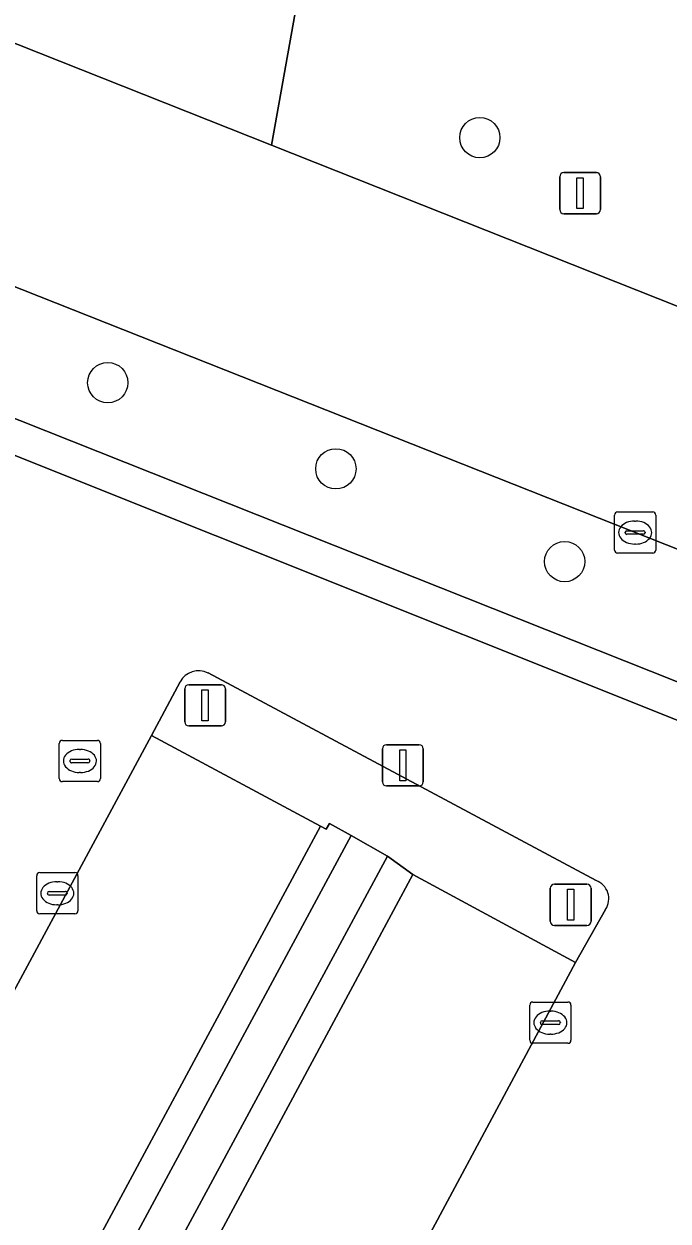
# Model space of a CAD drawing. Extents: x 159489 to 160304, y 383825 to 384531.
# Drawn here: x 159914.13 to 159929.76, y 384037.79 to 384066.85 of the extents above; entities that cross this region are included whole.
import ezdxf

# ---------------------------------------------------------------- set-up
doc = ezdxf.new("R2010")
doc.units = 0
for name, color, linetype in [('IMGEO_Afsluitpaal', 7, 'Continuous'), ('IMGEO_Boom', 7, 'Continuous'), ('IMGEO_Brandkraan', 7, 'Continuous'), ('IMGEO_Groenvoorziening', 7, 'Continuous'), ('IMGEO_Haag', 7, 'Continuous'), ('IMGEO_Kolk', 7, 'Continuous'), ('IMGEO_Lichtmast', 7, 'Continuous'), ('IMGEO_Muur', 7, 'Continuous'), ('IMGEO_Parkeervlak_open', 7, 'Continuous'), ('IMGEO_Rijbaan_lokaal_gesloten', 7, 'Continuous'), ('IMGEO_Rijbaan_lokaal_open', 7, 'Continuous'), ('IMGEO_Verkeerseiland_open', 7, 'Continuous'), ('IMGEO_Voetgangersgebied_gesloten', 7, 'Continuous'), ('IMGEO_Voetpad_open', 7, 'Continuous')]:
    doc.layers.add(name, color=color, linetype=linetype)

msp = doc.modelspace()

# ---------------------------------------------------------------- linework, layer by layer
at = {"layer": 'IMGEO_Afsluitpaal'}
for p, q in [((159918.131, 384050.806), (159918.921, 384050.806)), ((159918.921, 384050.806), (159918.131, 384050.806)), ((159918.031, 384049.906), (159918.031, 384050.706)), ((159918.031, 384050.706), (159918.031, 384049.906)), ((159919.021, 384050.706), (159919.021, 384049.906)), ((159919.021, 384049.906), (159919.021, 384050.706)), ((159918.921, 384049.806), (159918.131, 384049.806)), ((159918.131, 384049.806), (159918.921, 384049.806)), ((159926.904, 384045.064), (159926.904, 384045.864)), ((159926.904, 384045.864), (159926.904, 384045.064)), ((159927.004, 384045.964), (159927.794, 384045.964)), ((159927.794, 384045.964), (159927.004, 384045.964)), ((159927.894, 384045.864), (159927.894, 384045.064)), ((159927.894, 384045.064), (159927.894, 384045.864)), ((159927.794, 384044.964), (159927.004, 384044.964)), ((159927.004, 384044.964), (159927.794, 384044.964))]:
    msp.add_line(p, q, dxfattribs=at)
for points in [[(159918.451, 384050.681), (159918.601, 384050.681), (159918.601, 384049.931), (159918.451, 384049.931), (159918.451, 384050.681)], [(159927.324, 384045.839), (159927.474, 384045.839), (159927.474, 384045.089), (159927.324, 384045.089), (159927.324, 384045.839)]]:
    msp.add_lwpolyline(points, dxfattribs=at)
for centre, start, end in [((159918.131, 384050.706), 90, 180), ((159918.131, 384050.706), 90, 180), ((159918.921, 384050.706), 0, 90), ((159918.921, 384050.706), 360, 90), ((159918.131, 384049.906), 180, 270), ((159918.131, 384049.906), 180, 270), ((159918.921, 384049.906), 270, 0), ((159918.921, 384049.906), 270, 0), ((159927.004, 384045.864), 90, 180), ((159927.004, 384045.864), 90, 180), ((159927.794, 384045.864), 0, 90), ((159927.794, 384045.864), 360, 90), ((159927.004, 384045.064), 180, 270), ((159927.004, 384045.064), 180, 270), ((159927.794, 384045.064), 270, 0), ((159927.794, 384045.064), 270, 0)]:
    msp.add_arc(centre, 0.1, start, end, dxfattribs=at)
at = {"layer": 'IMGEO_Boom'}
for centre in [(159925.194, 384064.086), (159916.164, 384058.137), (159921.7, 384056.046), (159927.254, 384053.794)]:
    msp.add_circle(centre, 0.489, dxfattribs=at)
at = {"layer": 'IMGEO_Brandkraan'}
for p, q in [((159914.988, 384048.528), (159914.988, 384049.38)), ((159915.063, 384049.454), (159915.915, 384049.454)), ((159915.989, 384049.38), (159915.989, 384048.528)), ((159915.29, 384048.997), (159915.688, 384048.997)), ((159915.476, 384049.234), (159915.501, 384049.234)), ((159915.247, 384048.948), (159915.247, 384048.96)), ((159915.685, 384048.911), (159915.287, 384048.911)), ((159915.731, 384048.96), (159915.731, 384048.948)), ((159915.915, 384048.454), (159915.063, 384048.454)), ((159915.499, 384048.674), (159915.474, 384048.674))]:
    msp.add_line(p, q, dxfattribs=at)
for points in [[(159914.988, 384048.528), (159914.988, 384049.38)], [(159915.063, 384049.454), (159915.915, 384049.454)], [(159915.989, 384049.38), (159915.989, 384048.528)], [(159915.915, 384048.454), (159915.063, 384048.454)]]:
    msp.add_lwpolyline(points, dxfattribs=at)
for centre, radius, start, end in [((159915.065, 384049.378), 0.0765, 91.552, 178.448), ((159915.065, 384049.378), 0.0765, 91.552, 178.448), ((159915.913, 384049.378), 0.0765, 1.552, 88.448), ((159915.913, 384049.378), 0.0765, 1.552, 88.448), ((159915.287, 384048.957), 0.0403, 85.8775, 175.7526), ((159915.692, 384048.959), 0.0386, 1.7309, 96.639), ((159915.284, 384048.947), 0.0366, 178.938, 274.7102), ((159915.688, 384048.954), 0.043, 264.8664, 352.4533), ((159915.065, 384048.53), 0.0765, 181.552, 268.448), ((159915.065, 384048.53), 0.0765, 181.552, 268.448), ((159915.913, 384048.53), 0.0765, 271.552, 358.448), ((159915.913, 384048.53), 0.0765, 271.552, 358.448)]:
    msp.add_arc(centre, radius, start, end, dxfattribs=at)
for centre, major_axis, ratio, start_param, end_param in [((159915.475, 384048.954), (-0.387, 0.002), 0.722429, 4.712389, 7.853982), ((159915.5, 384048.954), (-0.39, 0.002), 0.717154, 1.570796, 4.712389)]:
    msp.add_ellipse(centre, major_axis=major_axis, ratio=ratio, start_param=start_param, end_param=end_param, dxfattribs=at)
at = {"layer": 'IMGEO_Groenvoorziening'}
for points in [[(159941.364, 384123.56), (159925.758, 384094.623), (159925.487, 384093.814), (159920.135, 384063.9), (159960.274, 384047.972)], [(159928.014, 384046.05), (159918.598, 384051.09)], [(159917.918, 384050.878), (159917.224, 384049.574), (159921.324, 384047.373), (159921.465, 384047.297), (159921.542, 384047.438), (159922.072, 384047.147), (159922.956, 384046.642), (159923.567, 384046.202), (159927.512, 384044.062), (159928.247, 384045.351)]]:
    msp.add_lwpolyline(points, dxfattribs=at)
for points in [[(159907.63, 384059.764), (159897.125, 384065.394), (159896.701, 384064.643), (159906.699, 384059.247), (159930.832, 384049.607), (159950.655, 384041.723), (159949.785, 384039.937), (159953.879, 384037.932), (159954.146, 384038.516), (159950.785, 384040.101), (159951.788, 384042.173), (159942.119, 384046.056)], [(159922.956, 384046.642), (159922.072, 384047.147), (159900.387, 384006.912), (159901.257, 384006.443)]]:
    msp.add_lwpolyline(points, close=True, dxfattribs=at)
for centre, radius, start, end in [((159918.37, 384050.623), 0.519, 64.011, 150.6203), ((159927.857, 384045.609), 0.468, 326.4515, 70.4184)]:
    msp.add_arc(centre, radius, start, end, dxfattribs=at)
at = {"layer": 'IMGEO_Haag'}
msp.add_lwpolyline([(159907.63, 384059.764), (159897.125, 384065.394), (159896.701, 384064.643), (159906.699, 384059.247), (159930.832, 384049.607), (159950.655, 384041.723), (159949.785, 384039.937), (159953.879, 384037.932), (159954.146, 384038.516), (159950.785, 384040.101), (159951.788, 384042.173), (159942.119, 384046.056)], close=True, dxfattribs=at)
for points in [[(159928.014, 384046.05), (159918.598, 384051.09)], [(159917.918, 384050.878), (159917.224, 384049.574), (159921.324, 384047.373), (159921.465, 384047.297), (159921.542, 384047.438), (159922.072, 384047.147), (159922.956, 384046.642), (159923.567, 384046.202), (159927.512, 384044.062), (159928.247, 384045.351)]]:
    msp.add_lwpolyline(points, dxfattribs=at)
for centre, radius, start, end in [((159918.37, 384050.623), 0.519, 64.011, 150.6203), ((159927.857, 384045.609), 0.468, 326.4515, 70.4184)]:
    msp.add_arc(centre, radius, start, end, dxfattribs=at)
at = {"layer": 'IMGEO_Kolk'}
for p, q in [((159928.463, 384054.073), (159928.463, 384054.925)), ((159928.538, 384054.999), (159929.39, 384054.999)), ((159929.464, 384054.925), (159929.464, 384054.073)), ((159928.765, 384054.542), (159929.163, 384054.542)), ((159928.951, 384054.779), (159928.976, 384054.779)), ((159928.722, 384054.493), (159928.722, 384054.505)), ((159929.16, 384054.456), (159928.762, 384054.456)), ((159929.206, 384054.505), (159929.206, 384054.493)), ((159929.39, 384053.999), (159928.538, 384053.999)), ((159928.974, 384054.219), (159928.949, 384054.219)), ((159914.439, 384045.317), (159914.439, 384046.169)), ((159914.514, 384046.243), (159915.366, 384046.243)), ((159915.44, 384046.169), (159915.44, 384045.317)), ((159914.927, 384046.023), (159914.952, 384046.023)), ((159914.698, 384045.737), (159914.698, 384045.749)), ((159915.136, 384045.7), (159914.738, 384045.7)), ((159914.741, 384045.786), (159915.139, 384045.786)), ((159915.182, 384045.749), (159915.182, 384045.737)), ((159915.366, 384045.243), (159914.514, 384045.243)), ((159914.95, 384045.463), (159914.925, 384045.463)), ((159926.405, 384042.176), (159926.405, 384043.028)), ((159926.48, 384043.102), (159927.332, 384043.102)), ((159927.406, 384043.028), (159927.406, 384042.176)), ((159926.664, 384042.596), (159926.664, 384042.608)), ((159926.707, 384042.645), (159927.105, 384042.645)), ((159926.893, 384042.882), (159926.918, 384042.882)), ((159927.148, 384042.608), (159927.148, 384042.596)), ((159927.102, 384042.559), (159926.704, 384042.559)), ((159926.916, 384042.322), (159926.891, 384042.322)), ((159927.332, 384042.102), (159926.48, 384042.102))]:
    msp.add_line(p, q, dxfattribs=at)
for points in [[(159928.463, 384054.073), (159928.463, 384054.925)], [(159928.538, 384054.999), (159929.39, 384054.999)], [(159929.464, 384054.925), (159929.464, 384054.073)], [(159929.39, 384053.999), (159928.538, 384053.999)], [(159914.439, 384045.317), (159914.439, 384046.169)], [(159914.514, 384046.243), (159915.366, 384046.243)], [(159915.44, 384046.169), (159915.44, 384045.317)], [(159915.366, 384045.243), (159914.514, 384045.243)], [(159926.405, 384042.176), (159926.405, 384043.028)], [(159926.48, 384043.102), (159927.332, 384043.102)], [(159927.406, 384043.028), (159927.406, 384042.176)], [(159927.332, 384042.102), (159926.48, 384042.102)]]:
    msp.add_lwpolyline(points, dxfattribs=at)
for centre, radius, start, end in [((159928.54, 384054.923), 0.0765, 91.552, 178.448), ((159928.54, 384054.923), 0.0765, 91.552, 178.448), ((159929.388, 384054.923), 0.0765, 1.552, 88.448), ((159929.388, 384054.923), 0.0765, 1.552, 88.448), ((159928.762, 384054.502), 0.0403, 85.8775, 175.7526), ((159929.167, 384054.504), 0.0386, 1.7309, 96.639), ((159928.759, 384054.492), 0.0366, 178.938, 274.7102), ((159929.163, 384054.499), 0.043, 264.8664, 352.4533), ((159928.54, 384054.075), 0.0765, 181.552, 268.448), ((159928.54, 384054.075), 0.0765, 181.552, 268.448), ((159929.388, 384054.075), 0.0765, 271.552, 358.448), ((159929.388, 384054.075), 0.0765, 271.552, 358.448), ((159914.516, 384046.167), 0.0765, 91.552, 178.448), ((159914.516, 384046.167), 0.0765, 91.552, 178.448), ((159915.364, 384046.167), 0.0765, 1.552, 88.448), ((159915.364, 384046.167), 0.0765, 1.552, 88.448), ((159914.738, 384045.746), 0.0403, 85.8775, 175.7526), ((159914.735, 384045.736), 0.0366, 178.938, 274.7102), ((159915.139, 384045.743), 0.043, 264.8664, 352.4533), ((159915.143, 384045.748), 0.0386, 1.7309, 96.639), ((159914.516, 384045.319), 0.0765, 181.552, 268.448), ((159914.516, 384045.319), 0.0765, 181.552, 268.448), ((159915.364, 384045.319), 0.0765, 271.552, 358.448), ((159915.364, 384045.319), 0.0765, 271.552, 358.448), ((159926.482, 384043.026), 0.0765, 91.552, 178.448), ((159926.482, 384043.026), 0.0765, 91.552, 178.448), ((159927.33, 384043.026), 0.0765, 1.552, 88.448), ((159927.33, 384043.026), 0.0765, 1.552, 88.448), ((159926.704, 384042.605), 0.0403, 85.8775, 175.7526), ((159927.109, 384042.607), 0.0386, 1.7309, 96.639), ((159926.701, 384042.595), 0.0366, 178.938, 274.7102), ((159927.105, 384042.602), 0.043, 264.8664, 352.4533), ((159926.482, 384042.178), 0.0765, 181.552, 268.448), ((159926.482, 384042.178), 0.0765, 181.552, 268.448), ((159927.33, 384042.178), 0.0765, 271.552, 358.448), ((159927.33, 384042.178), 0.0765, 271.552, 358.448)]:
    msp.add_arc(centre, radius, start, end, dxfattribs=at)
for centre, major_axis, ratio, start_param, end_param in [((159928.95, 384054.499), (-0.387, 0.002), 0.722429, 4.712389, 7.853982), ((159928.975, 384054.499), (-0.39, 0.002), 0.717154, 1.570796, 4.712389), ((159914.926, 384045.743), (-0.387, 0.002), 0.722429, 4.712389, 7.853982), ((159914.951, 384045.743), (-0.39, 0.002), 0.717154, 1.570796, 4.712389), ((159926.892, 384042.602), (-0.387, 0.002), 0.722429, 4.712389, 7.853982), ((159926.917, 384042.602), (-0.39, 0.002), 0.717154, 1.570796, 4.712389)]:
    msp.add_ellipse(centre, major_axis=major_axis, ratio=ratio, start_param=start_param, end_param=end_param, dxfattribs=at)
at = {"layer": 'IMGEO_Lichtmast'}
for p, q in [((159927.232, 384063.238), (159928.022, 384063.238)), ((159928.022, 384063.238), (159927.232, 384063.238)), ((159927.132, 384062.338), (159927.132, 384063.138)), ((159927.132, 384063.138), (159927.132, 384062.338)), ((159928.122, 384063.138), (159928.122, 384062.338)), ((159928.122, 384062.338), (159928.122, 384063.138)), ((159928.022, 384062.238), (159927.232, 384062.238)), ((159927.232, 384062.238), (159928.022, 384062.238)), ((159922.93, 384049.348), (159923.72, 384049.348)), ((159923.72, 384049.348), (159922.93, 384049.348)), ((159922.83, 384048.448), (159922.83, 384049.248)), ((159922.83, 384049.248), (159922.83, 384048.448)), ((159923.82, 384049.248), (159923.82, 384048.448)), ((159923.82, 384048.448), (159923.82, 384049.248)), ((159923.72, 384048.348), (159922.93, 384048.348)), ((159922.93, 384048.348), (159923.72, 384048.348))]:
    msp.add_line(p, q, dxfattribs=at)
for points in [[(159927.552, 384063.113), (159927.702, 384063.113), (159927.702, 384062.363), (159927.552, 384062.363), (159927.552, 384063.113)], [(159923.25, 384049.223), (159923.4, 384049.223), (159923.4, 384048.473), (159923.25, 384048.473), (159923.25, 384049.223)]]:
    msp.add_lwpolyline(points, dxfattribs=at)
for centre, start, end in [((159927.232, 384063.138), 90, 180), ((159927.232, 384063.138), 90, 180), ((159928.022, 384063.138), 0, 90), ((159928.022, 384063.138), 360, 90), ((159927.232, 384062.338), 180, 270), ((159927.232, 384062.338), 180, 270), ((159928.022, 384062.338), 270, 0), ((159928.022, 384062.338), 270, 0), ((159922.93, 384049.248), 90, 180), ((159922.93, 384049.248), 90, 180), ((159923.72, 384049.248), 0, 90), ((159923.72, 384049.248), 360, 90), ((159922.93, 384048.448), 180, 270), ((159922.93, 384048.448), 180, 270), ((159923.72, 384048.448), 270, 0), ((159923.72, 384048.448), 270, 0)]:
    msp.add_arc(centre, 0.1, start, end, dxfattribs=at)
at = {"layer": 'IMGEO_Muur'}
msp.add_lwpolyline([(159930.832, 384049.607), (159906.699, 384059.247), (159896.701, 384064.643)], dxfattribs=at)
at = {"layer": 'IMGEO_Parkeervlak_open'}
for points in [[(159895.667, 384009.533), (159899.779, 384007.334), (159921.324, 384047.373), (159917.224, 384049.574)], [(159927.512, 384044.062), (159923.567, 384046.202), (159901.573, 384005.272), (159905.586, 384003.172)]]:
    msp.add_lwpolyline(points, close=True, dxfattribs=at)
at = {"layer": 'IMGEO_Rijbaan_lokaal_gesloten'}
for points in [[(159920.135, 384063.9), (159911.385, 384067.372), (159902.185, 384072.3), (159900.235, 384073.345), (159859.316, 384095.263), (159856.746, 384096.64), (159854.136, 384091.803), (159909.127, 384062.354), (159956.89, 384043.441)], [(159960.274, 384047.972), (159920.135, 384063.9)]]:
    msp.add_lwpolyline(points, dxfattribs=at)
at = {"layer": 'IMGEO_Rijbaan_lokaal_open'}
for points in [[(159924.166, 383992.613), (159924.407, 383993.048), (159924.848, 383992.806), (159949.785, 384039.937), (159950.655, 384041.723), (159930.832, 384049.607), (159906.699, 384059.247), (159896.701, 384064.643), (159897.125, 384065.394), (159895.181, 384066.435), (159894.767, 384065.643), (159861.826, 384083.349), (159860.731, 384081.261), (159820.795, 384009.203), (159827.743, 384004.781), (159829.246, 384003.895), (159829.923, 384003.496), (159832.481, 384002.124)], [(159918.598, 384051.09), (159928.014, 384046.05)], [(159894.915, 384008.147), (159895.667, 384009.533), (159917.224, 384049.574), (159917.918, 384050.878)], [(159928.247, 384045.351), (159927.512, 384044.062), (159905.586, 384003.172), (159905.317, 384002.649)]]:
    msp.add_lwpolyline(points, dxfattribs=at)
for centre, radius, start, end in [((159918.37, 384050.623), 0.519, 64.011, 150.6203), ((159927.857, 384045.609), 0.468, 326.4515, 70.4184)]:
    msp.add_arc(centre, radius, start, end, dxfattribs=at)
at = {"layer": 'IMGEO_Verkeerseiland_open'}
for points in [[(159899.779, 384007.334), (159900.387, 384006.912), (159922.072, 384047.147), (159921.542, 384047.438), (159921.465, 384047.297), (159921.324, 384047.373)], [(159901.573, 384005.272), (159923.567, 384046.202), (159922.956, 384046.642), (159901.257, 384006.443), (159900.817, 384005.628)]]:
    msp.add_lwpolyline(points, close=True, dxfattribs=at)
at = {"layer": 'IMGEO_Voetgangersgebied_gesloten'}
msp.add_lwpolyline([(159909.959, 384072.229), (159906.352, 384074.165), (159905.689, 384074.538), (159903.921, 384075.532), (159902.893, 384073.618), (159902.185, 384072.3), (159911.385, 384067.372), (159920.135, 384063.9), (159925.487, 384093.814), (159925.758, 384094.623), (159941.364, 384123.56)], dxfattribs=at)
at = {"layer": 'IMGEO_Voetpad_open'}
for points in [[(159854.136, 384091.803), (159852.694, 384089.13), (159855.048, 384087.89), (159855.881, 384087.451), (159852.176, 384080.661), (159853.355, 384080.02), (159853.831, 384079.76), (159856.005, 384083.747), (159860.731, 384081.261), (159861.826, 384083.349), (159857.071, 384085.929), (159857.441, 384086.608), (159895.181, 384066.435), (159897.125, 384065.394), (159907.63, 384059.764), (159942.119, 384046.056), (159951.788, 384042.173), (159950.785, 384040.101), (159954.146, 384038.516), (159953.879, 384037.932), (159941.724, 384014.992), (159928.944, 383990.885), (159928.493, 383990.017)], [(159956.89, 384043.441), (159909.127, 384062.354), (159854.136, 384091.803)]]:
    msp.add_lwpolyline(points, dxfattribs=at)

doc.saveas('drawing.dxf')
